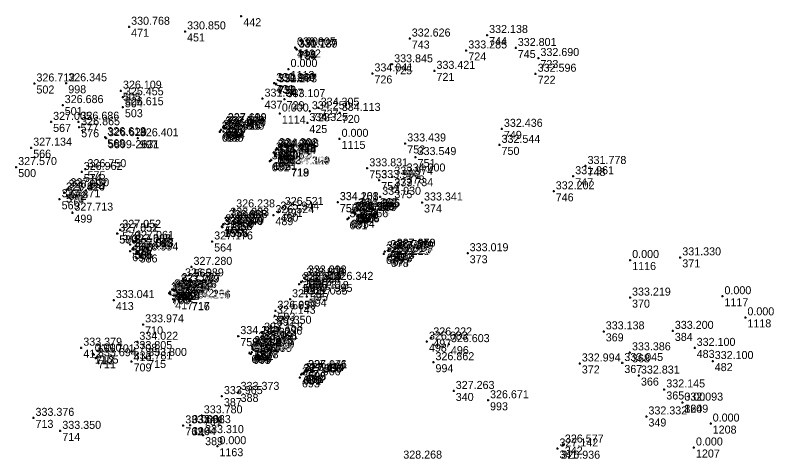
# Model space of a CAD drawing. Extents: x -829398 to -819400, y -1074439 to -1067977.
# Drawn here: x -820264.2 to -820150.6, y -1071623.7 to -1071557.3 of the extents above; entities that cross this region are included whole.
import ezdxf

# ---------------------------------------------------------------- set-up
doc = ezdxf.new("R2010")
doc.units = 0
for name, color, linetype in [('Vrstva 60', 7, 'Continuous'), ('Vrstva 61', 7, 'Continuous'), ('Čísla bodů_doměření_2012', 7, 'Continuous')]:
    doc.layers.add(name, color=color, linetype=linetype)

# ---------------------------------------------------------------- blocks, each defined once
blk = doc.blocks.new('BOD')
at = {"layer": 'Čísla bodů_doměření_2012'}
for p, q in [((-0.15, 0), (0.15, 0)), ((0, -0.15), (0, 0.15))]:
    blk.add_line(p, q, dxfattribs=at)

msp = doc.modelspace()

# ---------------------------------------------------------------- block references
at = {"layer": 'Vrstva 60'}
for p in [(-820230.32, -1071557.42), (-820247.11, -1071559.007), (-820238.74, -1071559.7), (-820193.533, -1071560.239), (-820205.112, -1071560.769), (-820222.28, -1071562.1), (-820222.28, -1071562.1), (-820222.078, -1071562.356), (-820222.029, -1071562.428), (-820196.65, -1071562.552), (-820189.249, -1071562.181), (-820185.856, -1071563.685), (-820207.745, -1071564.627), (-820223.25, -1071565.33), (-820210.697, -1071565.99), (-820201.414, -1071565.607), (-820186.272, -1071566.039), (-820261.282, -1071567.496), (-820256.519, -1071567.462), (-820225.4, -1071567.46), (-820225.376, -1071567.43), (-820225.125, -1071567.537), (-820225.087, -1071567.622), (-820248.336, -1071568.578), (-820248.045, -1071569.561), (-820257.051, -1071570.731), (-820227.142, -1071569.766), (-820223.847, -1071569.84), (-820248.047, -1071571.047), (-820220.066, -1071571.653), (-820218.747, -1071571.12), (-820215.584, -1071571.901), (-820224.555, -1071571.99), (-820258.786, -1071573.245), (-820254.687, -1071573.218), (-820254.577, -1071574.043), (-820233.029, -1071574.035), (-820232.923, -1071573.85), (-820232.645, -1071573.428), (-820232.629, -1071573.479), (-820220.441, -1071573.408), (-820233.545, -1071574.69), (-820233.528, -1071574.714), (-820233.341, -1071574.437), (-820232.978, -1071574.705), (-820232.767, -1071574.24), (-820191.322, -1071574.284), (-820250.676, -1071575.535), (-820250.571, -1071575.68), (-820245.804, -1071575.702), (-820215.615, -1071575.78), (-820261.767, -1071577.106), (-820225.177, -1071577.42), (-820224.994, -1071577.182), (-820224.808, -1071577.328), (-820205.789, -1071576.469), (-820191.678, -1071576.684), (-820225.446, -1071577.82), (-820225.284, -1071578.006), (-820225.252, -1071578.356), (-820225.231, -1071577.976), (-820225.212, -1071578.073), (-820204.239, -1071578.509), (-820226.071, -1071579.142), (-820225.874, -1071578.955), (-820225.851, -1071578.947), (-820178.799, -1071579.842), (-820264.015, -1071580.007), (-820254.205, -1071580.739), (-820253.641, -1071580.325), (-820223.184, -1071579.911), (-820223.14, -1071579.913), (-820211.465, -1071580.193), (-820205.88, -1071580.966), (-820209.678, -1071581.944), (-820207.729, -1071581.444), (-820180.648, -1071581.376), (-820256.198, -1071583.174), (-820207.711, -1071583.166), (-820256.854, -1071583.844), (-820256.829, -1071583.804), (-820256.478, -1071583.41), (-820183.567, -1071583.634), (-820257.509, -1071584.826), (-820215.878, -1071585.243), (-820215.878, -1071585.264), (-820209.535, -1071584.458), (-820203.277, -1071585.305), (-820231.383, -1071586.342), (-820224.773, -1071586.672), (-820224.12, -1071585.983), (-820212.997, -1071586.134), (-820212.946, -1071586.512), (-820212.779, -1071586.285), (-820255.603, -1071586.831), (-820232.275, -1071587.601), (-820232.274, -1071587.601), (-820225.512, -1071587.203), (-820214.43, -1071587.815), (-820214.229, -1071587.59), (-820214.218, -1071587.596), (-820213.843, -1071586.803), (-820213.578, -1071586.715), (-820213.5, -1071586.765), (-820213.461, -1071586.739), (-820213.23, -1071586.891), (-820233.251, -1071588.915), (-820233.014, -1071588.586), (-820233.006, -1071588.577), (-820232.522, -1071587.939), (-820232.522, -1071587.941), (-820248.895, -1071589.945), (-820248.863, -1071589.959), (-820248.429, -1071589.402), (-820233.147, -1071588.995), (-820246.511, -1071591.056), (-820234.684, -1071591.144), (-820246.964, -1071591.588), (-820246.945, -1071591.596), (-820246.624, -1071592.292), (-820246.539, -1071592.194), (-820207.384, -1071592.233), (-820207.363, -1071592.236), (-820246.95, -1071592.599), (-820245.844, -1071592.787), (-820208.977, -1071593.012), (-820208.842, -1071592.645), (-820208.311, -1071592.437), (-820208.247, -1071593.468), (-820207.99, -1071593.287), (-820207.745, -1071592.754), (-820207.655, -1071592.579), (-820196.443, -1071592.902), (-820172.123, -1071593.92), (-820164.628, -1071593.524), (-820237.775, -1071594.945), (-820239.048, -1071596.666), (-820220.912, -1071596.571), (-820220.911, -1071596.563), (-820220.668, -1071596.236), (-820220.668, -1071596.236), (-820239.697, -1071597.595), (-820239.573, -1071597.385), (-820221.646, -1071597.548), (-820221.641, -1071597.546), (-820221.389, -1071597.214), (-820221.386, -1071597.207), (-820216.666, -1071597.192), (-820241.126, -1071598.862), (-820240.979, -1071598.659), (-820240.934, -1071599.038), (-820240.65, -1071598.314), (-820240.477, -1071598.429), (-820240.433, -1071598.362), (-820240.35, -1071598.42), (-820240.102, -1071598.405), (-820220.348, -1071598.558), (-820249.401, -1071599.911), (-820240.517, -1071599.781), (-820238.022, -1071599.879), (-820238.017, -1071599.953), (-820223.026, -1071599.792), (-820220.521, -1071599.391), (-820172.149, -1071599.544), (-820158.317, -1071599.34), (-820225.304, -1071602.263), (-820225.213, -1071601.51), (-820154.881, -1071602.5), (-820245.015, -1071603.551), (-820227.21, -1071604.799), (-820225.914, -1071603.762), (-820176.083, -1071604.593), (-820165.742, -1071604.524), (-820230.771, -1071605.305), (-820230.768, -1071605.306), (-820227.292, -1071605.39), (-820201.89, -1071605.506), (-820254.272, -1071607.044), (-820245.878, -1071606.157), (-820228.695, -1071606.811), (-820228.663, -1071607.057), (-820228.076, -1071606.218), (-820227.913, -1071606.049), (-820202.545, -1071606.135), (-820199.258, -1071606.511), (-820162.473, -1071607.072), (-820252.56, -1071607.91), (-820252.372, -1071608.037), (-820246.761, -1071607.55), (-820229.116, -1071607.836), (-820228.893, -1071607.966), (-820228.725, -1071607.727), (-820228.631, -1071607.192), (-820228.626, -1071607.124), (-820228.473, -1071607.368), (-820172.157, -1071607.737), (-820252.079, -1071608.616), (-820246.739, -1071609.096), (-820244.563, -1071608.579), (-820201.563, -1071609.213), (-820173.3, -1071609.332), (-820159.773, -1071609.042), (-820220.647, -1071610.376), (-820220.596, -1071610.414), (-820179.664, -1071609.399), (-820221.549, -1071611.481), (-820221.364, -1071611.068), (-820221.281, -1071610.931), (-820221.003, -1071610.834), (-820220.981, -1071610.822), (-820220.954, -1071610.829), (-820170.815, -1071611.215), (-820230.727, -1071613.656), (-820198.532, -1071613.516), (-820167.018, -1071613.292), (-820233.226, -1071614.288), (-820193.397, -1071614.912), (-820164.319, -1071615.262), (-820164.318, -1071615.262), (-820236.237, -1071617.173), (-820169.692, -1071617.333), (-820261.421, -1071617.546), (-820160.077, -1071618.4), (-820257.409, -1071619.494), (-820239.004, -1071618.673), (-820238, -1071618.63), (-820238, -1071618.63), (-820236.042, -1071620.133), (-820233.9, -1071621.79), (-820182.2, -1071621.54), (-820183.008, -1071622.127), (-820162.581, -1071621.98)]:
    msp.add_blockref('BOD', p, dxfattribs=at)

# ---------------------------------------------------------------- texts
for s, p in [('442', (-820230.02, -1071558.92)), ('471', (-820246.81, -1071560.507)), ('451', (-820238.44, -1071561.2)), ('743', (-820204.812, -1071562.269)), ('744', (-820193.233, -1071561.739)), ('440', (-820221.98, -1071563.6)), ('1112', (-820221.98, -1071563.6)), ('735', (-820221.778, -1071563.856)), ('745', (-820188.949, -1071563.681)), ('734', (-820221.729, -1071563.928)), ('724', (-820196.35, -1071564.052)), ('725', (-820207.445, -1071566.127)), ('723', (-820185.556, -1071565.185)), ('1113', (-820222.95, -1071566.83)), ('721', (-820201.114, -1071567.107)), ('726', (-820210.397, -1071567.49)), ('722', (-820185.972, -1071567.539)), ('502', (-820260.982, -1071568.996)), ('998', (-820256.219, -1071568.962)), ('439', (-820225.1, -1071568.96)), ('731', (-820225.076, -1071568.93)), ('732', (-820224.825, -1071569.037)), ('733', (-820224.787, -1071569.122)), ('505', (-820248.036, -1071570.078)), ('504', (-820247.745, -1071571.061)), ('437', (-820226.842, -1071571.266)), ('729', (-820223.547, -1071571.34)), ('501', (-820256.751, -1071572.231)), ('503', (-820247.747, -1071572.547)), ('727', (-820218.447, -1071572.62)), ('1114', (-820224.255, -1071573.49)), ('728', (-820219.766, -1071573.153)), ('720', (-820215.284, -1071573.401)), ('567', (-820258.486, -1071574.745)), ('577', (-820254.387, -1071574.718)), ('689', (-820232.345, -1071574.928)), ('690', (-820232.329, -1071574.979)), ('425', (-820220.141, -1071574.908)), ('576', (-820254.277, -1071575.543)), ('687', (-820233.245, -1071576.19)), ('686', (-820233.228, -1071576.214)), ('688', (-820233.041, -1071575.937)), ('683', (-820232.729, -1071575.535)), ('685', (-820232.678, -1071576.205)), ('691', (-820232.623, -1071575.35)), ('684', (-820232.467, -1071575.74)), ('749', (-820191.022, -1071575.784)), ('568', (-820250.376, -1071577.035)), ('5899-2631', (-820250.271, -1071577.18)), ('997', (-820245.504, -1071577.202)), ('1115', (-820215.315, -1071577.28)), ('566', (-820261.467, -1071578.606)), ('752', (-820205.489, -1071577.969)), ('750', (-820191.378, -1071578.184)), ('700', (-820225.146, -1071579.32)), ('1562', (-820224.984, -1071579.506)), ('699', (-820224.931, -1071579.476)), ('696', (-820224.877, -1071578.92)), ('1563', (-820224.912, -1071579.573)), ('697', (-820224.694, -1071578.682)), ('698', (-820224.508, -1071578.828)), ('682', (-820225.771, -1071580.642)), ('692', (-820225.574, -1071580.455)), ('1561', (-820225.551, -1071580.447)), ('701', (-820224.952, -1071579.856)), ('751', (-820203.939, -1071580.009)), ('500', (-820263.715, -1071581.507)), ('575', (-820253.341, -1071581.825)), ('718', (-820222.884, -1071581.411)), ('719', (-820222.84, -1071581.413)), ('753', (-820211.165, -1071581.693)), ('748', (-820178.499, -1071581.342)), ('574', (-820253.905, -1071582.239)), ('377', (-820207.429, -1071582.944)), ('378', (-820205.58, -1071582.466)), ('747', (-820180.348, -1071582.876)), ('754', (-820209.378, -1071583.444)), ('570', (-820256.554, -1071585.344)), ('571', (-820256.529, -1071585.304)), ('572', (-820256.178, -1071584.91)), ('573', (-820255.898, -1071584.674)), ('375', (-820207.411, -1071584.666)), ('746', (-820183.267, -1071585.134)), ('569', (-820257.209, -1071586.326)), ('376', (-820209.235, -1071585.958)), ('491', (-820223.82, -1071587.483)), ('756', (-820215.578, -1071586.743)), ('757', (-820215.578, -1071586.764)), ('669', (-820212.697, -1071587.634)), ('374', (-820202.977, -1071586.805)), ('499', (-820255.303, -1071588.331)), ('996', (-820231.083, -1071587.842)), ('489', (-820225.212, -1071588.703)), ('490', (-820224.473, -1071588.172)), ('755', (-820213.543, -1071588.303)), ('1576', (-820213.278, -1071588.215)), ('668', (-820213.161, -1071588.239)), ('1575', (-820213.2, -1071588.265)), ('667', (-820212.93, -1071588.391)), ('671', (-820212.646, -1071588.012)), ('670', (-820212.479, -1071587.785)), ('1566', (-820232.222, -1071589.439)), ('1558', (-820232.222, -1071589.441)), ('1559', (-820231.975, -1071589.101)), ('1560', (-820231.974, -1071589.101)), ('681', (-820214.13, -1071589.315)), ('695', (-820213.918, -1071589.096)), ('1574', (-820213.929, -1071589.09)), ('578', (-820248.129, -1071590.902)), ('1555', (-820232.951, -1071590.415)), ('1556', (-820232.847, -1071590.495)), ('598', (-820232.714, -1071590.086)), ('1557', (-820232.706, -1071590.077)), ('580', (-820248.595, -1071591.445)), ('579', (-820248.563, -1071591.459)), ('581', (-820246.664, -1071593.088)), ('582', (-820246.645, -1071593.096)), ('583', (-820246.211, -1071592.556)), ('564', (-820234.384, -1071592.644)), ('694', (-820246.65, -1071594.099)), ('584', (-820246.324, -1071593.792)), ('585', (-820246.239, -1071593.694)), ('586', (-820245.544, -1071594.287)), ('679', (-820208.677, -1071594.512)), ('680', (-820208.542, -1071594.145)), ('676', (-820208.011, -1071593.937)), ('675', (-820207.445, -1071594.254)), ('672', (-820207.355, -1071594.079)), ('673', (-820207.084, -1071593.733)), ('674', (-820207.063, -1071593.736)), ('373', (-820196.143, -1071594.402)), ('678', (-820207.947, -1071594.968)), ('677', (-820207.69, -1071594.787)), ('1116', (-820171.823, -1071595.42)), ('371', (-820164.328, -1071595.024)), ('565', (-820237.475, -1071596.445)), ('1572', (-820220.368, -1071597.736)), ('1573', (-820220.368, -1071597.736)), ('587', (-820239.273, -1071598.885)), ('588', (-820238.748, -1071598.166)), ('1568', (-820221.346, -1071599.048)), ('1569', (-820221.341, -1071599.046)), ('597', (-820221.089, -1071598.714)), ('1570', (-820221.086, -1071598.707)), ('596', (-820220.611, -1071598.063)), ('1571', (-820220.612, -1071598.071)), ('995', (-820216.366, -1071598.692)), ('707', (-820240.679, -1071600.159)), ('703', (-820240.35, -1071599.814)), ('704', (-820240.177, -1071599.929)), ('1565', (-820240.133, -1071599.862)), ('1564', (-820240.05, -1071599.92)), ('702', (-820239.802, -1071599.905)), ('1554', (-820239.397, -1071599.095)), ('595', (-820220.048, -1071600.058)), ('706', (-820240.826, -1071600.362)), ('705', (-820240.634, -1071600.538)), ('417', (-820240.217, -1071601.281)), ('563', (-820222.726, -1071601.292)), ('594', (-820220.221, -1071600.891)), ('370', (-820171.849, -1071601.044)), ('1117', (-820158.017, -1071600.84)), ('413', (-820249.101, -1071601.411)), ('717', (-820237.722, -1071601.379)), ('716', (-820237.717, -1071601.453)), ('593', (-820224.913, -1071603.01)), ('592', (-820225.004, -1071603.763)), ('1118', (-820154.581, -1071604)), ('710', (-820244.715, -1071605.051)), ('562', (-820225.614, -1071605.262)), ('759', (-820230.471, -1071606.805)), ('758', (-820230.468, -1071606.806)), ('589', (-820226.992, -1071606.89)), ('591', (-820226.91, -1071606.299)), ('497', (-820201.59, -1071607.006)), ('369', (-820175.783, -1071606.093)), ('384', (-820165.442, -1071606.024)), ('708', (-820245.578, -1071607.657)), ('1567', (-820227.776, -1071607.718)), ('590', (-820227.613, -1071607.549)), ('498', (-820202.245, -1071607.635)), ('496', (-820198.958, -1071608.011)), ('412', (-820253.972, -1071608.544)), ('416', (-820246.461, -1071609.05)), ('666', (-820228.425, -1071609.227)), ('760', (-820228.395, -1071608.311)), ('663', (-820228.331, -1071608.692)), ('1577', (-820228.363, -1071608.557)), ('1578', (-820228.326, -1071608.624)), ('662', (-820228.173, -1071608.868)), ('368', (-820171.857, -1071609.237)), ('483', (-820162.173, -1071608.572)), ('1165', (-820252.26, -1071609.41)), ('712', (-820252.072, -1071609.537)), ('711', (-820251.779, -1071610.116)), ('715', (-820244.263, -1071610.079)), ('664', (-820228.816, -1071609.336)), ('665', (-820228.593, -1071609.466)), ('709', (-820246.439, -1071610.596)), ('994', (-820201.263, -1071610.713)), ('372', (-820179.364, -1071610.899)), ('367', (-820173, -1071610.832)), ('482', (-820159.473, -1071610.542)), ('601', (-820221.064, -1071612.568)), ('600', (-820220.981, -1071612.431)), ('603', (-820220.703, -1071612.334)), ('602', (-820220.681, -1071612.322)), ('604', (-820220.654, -1071612.329)), ('599', (-820220.347, -1071611.876)), ('605', (-820220.296, -1071611.914)), ('366', (-820170.515, -1071612.715)), ('693', (-820221.249, -1071612.981)), ('365', (-820166.718, -1071614.792)), ('387', (-820232.926, -1071615.788)), ('388', (-820230.427, -1071615.156)), ('340', (-820198.232, -1071615.016)), ('993', (-820193.097, -1071616.412)), ('364', (-820164.018, -1071616.762)), ('1209', (-820164.019, -1071616.762)), ('713', (-820261.121, -1071619.046)), ('761', (-820235.937, -1071618.673)), ('349', (-820169.392, -1071618.833)), ('762', (-820238.704, -1071620.173)), ('390', (-820237.7, -1071620.13)), ('1164', (-820237.7, -1071620.13)), ('1208', (-820159.777, -1071619.9)), ('714', (-820257.109, -1071620.994)), ('389', (-820235.742, -1071621.633)), ('1163', (-820233.6, -1071623.29)), ('341', (-820182.708, -1071623.627)), ('342', (-820181.9, -1071623.04)), ('1207', (-820162.281, -1071623.48))]:
    msp.add_text(s, height=1.2, dxfattribs=at).set_placement(p)
at = {"layer": 'Vrstva 61'}
for s, p in [('330.768', (-820246.81, -1071558.707)), ('330.850', (-820238.44, -1071559.4)), ('332.626', (-820204.812, -1071560.469)), ('332.138', (-820193.233, -1071559.939)), ('330.805', (-820221.98, -1071561.8)), ('0.000', (-820221.98, -1071561.8)), ('330.727', (-820221.778, -1071562.056)), ('331.189', (-820221.729, -1071562.128)), ('333.285', (-820196.35, -1071562.252)), ('332.801', (-820188.949, -1071561.881)), ('332.690', (-820185.556, -1071563.385)), ('0.000', (-820222.95, -1071565.03)), ('333.845', (-820207.445, -1071564.327)), ('334.041', (-820210.397, -1071565.69)), ('333.421', (-820201.114, -1071565.307)), ('332.596', (-820185.972, -1071565.739)), ('326.712', (-820260.982, -1071567.196)), ('326.345', (-820256.219, -1071567.162)), ('331.268', (-820225.1, -1071567.16)), ('330.940', (-820225.076, -1071567.13)), ('330.907', (-820224.825, -1071567.237)), ('326.109', (-820248.036, -1071568.278)), ('331.273', (-820224.787, -1071567.322)), ('325.455', (-820247.745, -1071569.261)), ('331.347', (-820226.842, -1071569.466)), ('333.107', (-820223.547, -1071569.54)), ('326.686', (-820256.751, -1071570.431)), ('326.615', (-820247.747, -1071570.747)), ('0.000', (-820224.255, -1071571.69)), ('334.250', (-820219.766, -1071571.353)), ('334.305', (-820218.447, -1071570.82)), ('334.113', (-820215.284, -1071571.601)), ('327.005', (-820258.486, -1071572.945)), ('326.686', (-820254.387, -1071572.918)), ('326.865', (-820254.277, -1071573.743)), ('326.964', (-820232.729, -1071573.735)), ('327.579', (-820232.623, -1071573.55)), ('326.370', (-820232.467, -1071573.94)), ('327.199', (-820232.345, -1071573.128)), ('327.612', (-820232.329, -1071573.179)), ('334.325', (-820220.141, -1071573.108)), ('332.436', (-820191.022, -1071573.984)), ('326.618', (-820250.376, -1071575.235)), ('327.016', (-820233.245, -1071574.39)), ('326.566', (-820233.228, -1071574.414)), ('326.971', (-820233.041, -1071574.137)), ('326.300', (-820232.678, -1071574.405)), ('326.629', (-820250.271, -1071575.38)), ('326.401', (-820245.504, -1071575.402)), ('0.000', (-820215.315, -1071575.48)), ('333.439', (-820205.489, -1071576.169)), ('332.544', (-820191.378, -1071576.384)), ('327.134', (-820261.467, -1071576.806)), ('334.291', (-820225.146, -1071577.52)), ('334.294', (-820224.877, -1071577.12)), ('334.302', (-820224.694, -1071576.882)), ('334.308', (-820224.508, -1071577.028)), ('328.269', (-820225.574, -1071578.655)), ('333.293', (-820225.551, -1071578.647)), ('333.928', (-820224.984, -1071577.706)), ('334.344', (-820224.952, -1071578.056)), ('334.289', (-820224.931, -1071577.676)), ('333.913', (-820224.912, -1071577.773)), ('333.549', (-820203.939, -1071578.209)), ('327.570', (-820263.715, -1071579.707)), ('327.001', (-820225.771, -1071578.842)), ('334.304', (-820222.884, -1071579.611)), ('334.129', (-820222.84, -1071579.613)), ('331.778', (-820178.499, -1071579.542)), ('326.962', (-820253.905, -1071580.439)), ('326.750', (-820253.341, -1071580.025)), ('333.831', (-820211.165, -1071579.893)), ('334.000', (-820205.58, -1071580.666)), ('333.990', (-820209.378, -1071581.644)), ('333.974', (-820207.429, -1071581.144)), ('331.961', (-820180.348, -1071581.076)), ('326.897', (-820256.178, -1071583.11)), ('327.030', (-820255.898, -1071582.874)), ('333.734', (-820207.411, -1071582.866)), ('327.414', (-820256.554, -1071583.544)), ('326.920', (-820256.529, -1071583.504)), ('334.030', (-820209.235, -1071584.158)), ('332.202', (-820183.267, -1071583.334)), ('327.471', (-820257.209, -1071584.526)), ('334.108', (-820215.578, -1071584.943)), ('334.261', (-820215.578, -1071584.964)), ('333.341', (-820202.977, -1071585.005)), ('327.713', (-820255.303, -1071586.531)), ('326.238', (-820231.083, -1071586.042)), ('325.944', (-820224.473, -1071586.372)), ('326.521', (-820223.82, -1071585.683)), ('334.332', (-820213.543, -1071586.503)), ('333.900', (-820213.278, -1071586.415)), ('333.905', (-820213.2, -1071586.465)), ('334.273', (-820213.161, -1071586.439)), ('334.265', (-820212.93, -1071586.591)), ('334.268', (-820212.697, -1071585.834)), ('334.263', (-820212.646, -1071586.212)), ('334.265', (-820212.479, -1071585.985)), ('326.988', (-820232.222, -1071587.639)), ('332.825', (-820232.222, -1071587.641)), ('333.033', (-820231.975, -1071587.301)), ('333.302', (-820231.974, -1071587.301)), ('326.524', (-820225.212, -1071586.903)), ('327.066', (-820214.13, -1071587.515)), ('333.288', (-820213.929, -1071587.29)), ('328.383', (-820213.918, -1071587.296)), ('333.300', (-820232.951, -1071588.615)), ('333.040', (-820232.847, -1071588.695)), ('326.881', (-820232.714, -1071588.286)), ('332.830', (-820232.706, -1071588.277)), ('327.551', (-820248.595, -1071589.645)), ('327.052', (-820248.563, -1071589.659)), ('327.052', (-820248.129, -1071589.102)), ('327.061', (-820246.211, -1071590.756)), ('327.176', (-820234.384, -1071590.844)), ('327.587', (-820246.664, -1071591.288)), ('327.088', (-820246.645, -1071591.296)), ('327.583', (-820246.324, -1071591.992)), ('327.013', (-820246.239, -1071591.894)), ('326.759', (-820208.011, -1071592.137)), ('327.979', (-820207.355, -1071592.279)), ('327.978', (-820207.084, -1071591.933)), ('327.660', (-820207.063, -1071591.936)), ('327.593', (-820246.65, -1071592.299)), ('326.994', (-820245.544, -1071592.487)), ('326.881', (-820208.677, -1071592.712)), ('326.645', (-820208.542, -1071592.345)), ('327.225', (-820207.947, -1071593.168)), ('327.229', (-820207.69, -1071592.987)), ('327.111', (-820207.445, -1071592.454)), ('333.019', (-820196.143, -1071592.602)), ('331.330', (-820164.328, -1071593.224)), ('0.000', (-820171.823, -1071593.62)), ('327.280', (-820237.475, -1071594.645)), ('326.989', (-820238.748, -1071596.366)), ('332.801', (-820220.612, -1071596.271)), ('326.995', (-820220.611, -1071596.263)), ('333.018', (-820220.368, -1071595.936)), ('333.292', (-820220.368, -1071595.936)), ('333.289', (-820239.397, -1071597.295)), ('327.087', (-820239.273, -1071597.085)), ('333.286', (-820221.346, -1071597.248)), ('333.024', (-820221.341, -1071597.246)), ('326.916', (-820221.089, -1071596.914)), ('332.804', (-820221.086, -1071596.907)), ('326.342', (-820216.366, -1071596.892)), ('334.234', (-820240.826, -1071598.562)), ('334.240', (-820240.679, -1071598.359)), ('334.234', (-820240.634, -1071598.738)), ('334.253', (-820240.35, -1071598.014)), ('334.243', (-820240.177, -1071598.129)), ('333.903', (-820240.133, -1071598.062)), ('333.906', (-820240.05, -1071598.12)), ('334.346', (-820239.802, -1071598.105)), ('327.035', (-820220.221, -1071599.091)), ('326.818', (-820220.048, -1071598.258)), ('0.000', (-820158.017, -1071599.04)), ('333.041', (-820249.101, -1071599.611)), ('334.132', (-820240.217, -1071599.481)), ('334.281', (-820237.722, -1071599.579)), ('334.106', (-820237.717, -1071599.653)), ('327.227', (-820222.726, -1071599.492)), ('333.219', (-820171.849, -1071599.244)), ('326.959', (-820224.913, -1071601.21)), ('327.143', (-820225.004, -1071601.963)), ('0.000', (-820154.581, -1071602.2)), ('333.974', (-820244.715, -1071603.251)), ('327.350', (-820225.614, -1071603.462)), ('327.158', (-820226.91, -1071604.499)), ('333.138', (-820175.783, -1071604.293)), ('333.200', (-820165.442, -1071604.224)), ('334.022', (-820245.578, -1071605.857)), ('334.110', (-820230.471, -1071605.005)), ('334.243', (-820230.468, -1071605.006)), ('333.266', (-820227.776, -1071605.918)), ('327.091', (-820227.613, -1071605.749)), ('327.096', (-820226.992, -1071605.09)), ('326.683', (-820202.245, -1071605.835)), ('326.222', (-820201.59, -1071605.206)), ('333.379', (-820253.972, -1071606.744)), ('334.315', (-820228.395, -1071606.511)), ('333.870', (-820228.363, -1071606.757)), ('334.284', (-820228.331, -1071606.892)), ('333.894', (-820228.326, -1071606.824)), ('326.603', (-820198.958, -1071606.211)), ('332.100', (-820162.173, -1071606.772)), ('0.000', (-820252.26, -1071607.61)), ('333.701', (-820252.072, -1071607.737)), ('333.805', (-820246.461, -1071607.25)), ('334.247', (-820228.816, -1071607.536)), ('334.255', (-820228.593, -1071607.666)), ('334.254', (-820228.425, -1071607.427)), ('334.259', (-820228.173, -1071607.068)), ('333.386', (-820171.857, -1071607.437)), ('333.694', (-820251.779, -1071608.316)), ('333.781', (-820246.439, -1071608.796)), ('333.800', (-820244.263, -1071608.279)), ('326.862', (-820201.263, -1071608.913)), ('332.994', (-820179.364, -1071609.099)), ('333.045', (-820173, -1071609.032)), ('332.100', (-820159.473, -1071608.742)), ('327.146', (-820220.347, -1071610.076)), ('326.971', (-820220.296, -1071610.114)), ('327.960', (-820221.249, -1071611.181)), ('327.958', (-820221.064, -1071610.768)), ('327.156', (-820220.981, -1071610.631)), ('327.414', (-820220.703, -1071610.534)), ('327.140', (-820220.681, -1071610.522)), ('326.970', (-820220.654, -1071610.529)), ('332.831', (-820170.515, -1071610.915)), ('333.373', (-820230.427, -1071613.356)), ('327.263', (-820198.232, -1071613.216)), ('332.145', (-820166.718, -1071612.992)), ('333.965', (-820232.926, -1071613.988)), ('326.671', (-820193.097, -1071614.612)), ('332.093', (-820164.018, -1071614.962)), ('0.000', (-820164.019, -1071614.962)), ('333.376', (-820261.121, -1071617.246)), ('333.780', (-820235.937, -1071616.873)), ('332.332', (-820169.392, -1071617.033)), ('333.691', (-820238.704, -1071618.373)), ('333.683', (-820237.7, -1071618.33)), ('0.000', (-820237.7, -1071618.33)), ('0.000', (-820159.777, -1071618.1)), ('333.350', (-820257.109, -1071619.194)), ('333.310', (-820235.742, -1071619.833)), ('0.000', (-820233.6, -1071621.49)), ('326.577', (-820181.9, -1071621.24)), ('0.000', (-820162.281, -1071621.68)), ('327.142', (-820182.708, -1071621.827)), ('328.268', (-820206.081, -1071623.642)), ('326.936', (-820182.424, -1071623.659))]:
    msp.add_text(s, height=1.2, dxfattribs=at).set_placement(p)

doc.saveas('drawing.dxf')
